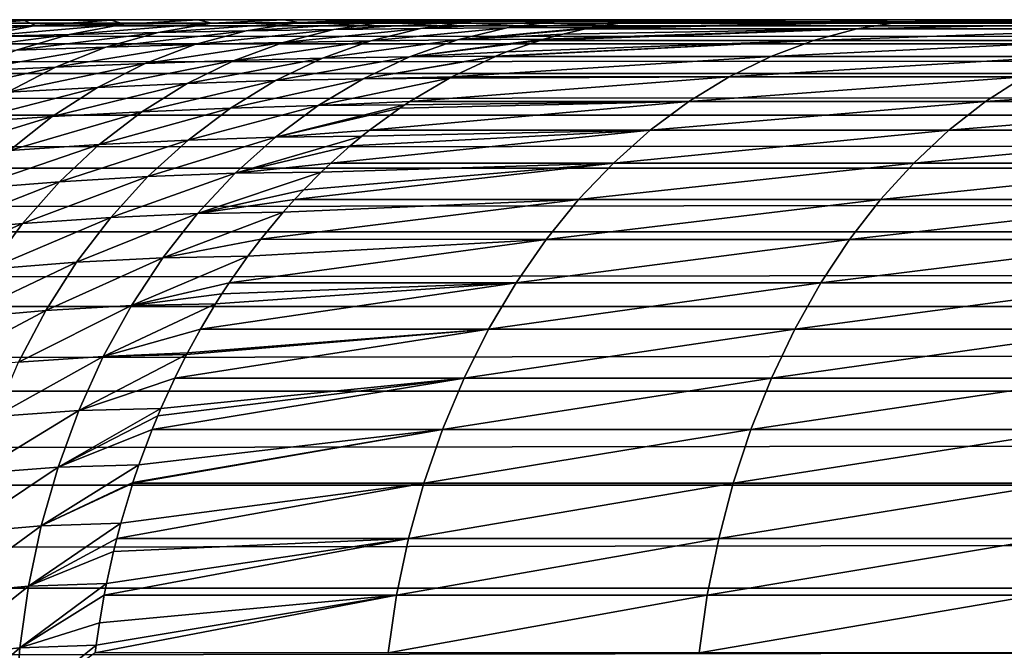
# Model space of a CAD drawing. Header units: metres. Extents: x -105 to 105, y -72 to 59.
# Tile 311 of 414: x -18.26 to -15.64, y 16.57 to 18.25. Entities that reach past the tile are written whole.
import ezdxf

# ---------------------------------------------------------------- set-up
doc = ezdxf.new("R2010")
doc.units = ezdxf.units.M
doc.layers.add('solid_509431_AD150_SW0001', color=7, linetype='CONTINUOUS')

msp = doc.modelspace()

# ---------------------------------------------------------------- linework, layer by layer
at = {"layer": 'solid_509431_AD150_SW0001'}
for points in [[(-75.364235, 18.25, 10.893912), (-90, 18.25, 12.05), (90, 18.25, 12.05)], [(-90, 18.233948, 12.438123), (90, 18.25, 12.05), (-90, 18.25, 12.05)], [(90, 18.233948, 12.438123), (90, 18.25, 12.05), (-90, 18.233948, 12.438123)], [(-74.635765, 18.25, 10.893912), (-75.364235, 18.25, 10.893912), (90, 18.25, 12.05)], [(-73.908966, 18.25, 10.845259), (-74.635765, 18.25, 10.893912), (90, 18.25, 12.05)], [(-73.186996, 18.25, 10.748163), (-73.908966, 18.25, 10.845259), (90, 18.25, 12.05)], [(-72.473167, 18.25, 10.603071), (-73.186996, 18.25, 10.748163), (90, 18.25, 12.05)], [(-71.770584, 18.25, 10.410614), (-72.473167, 18.25, 10.603071), (90, 18.25, 12.05)], [(-71.082458, 18.25, 10.17167), (-71.770584, 18.25, 10.410614), (90, 18.25, 12.05)], [(-70.411804, 18.25, 9.887288), (-71.082458, 18.25, 10.17167), (90, 18.25, 12.05)], [(-69.761658, 18.25, 9.558754), (-70.411804, 18.25, 9.887288), (90, 18.25, 12.05)], [(-69.134903, 18.25, 9.187528), (-69.761658, 18.25, 9.558754), (90, 18.25, 12.05)], [(-68.53434, 18.25, 8.775261), (-69.134903, 18.25, 9.187528), (90, 18.25, 12.05)], [(-67.962662, 18.25, 8.323815), (-68.53434, 18.25, 8.775261), (90, 18.25, 12.05)], [(-67.422394, 18.25, 7.835172), (-67.962662, 18.25, 8.323815), (90, 18.25, 12.05)], [(-66.916, 18.25, 7.311563), (-67.422394, 18.25, 7.835172), (90, 18.25, 12.05)], [(-66.445679, 18.25, 6.755264), (-66.916, 18.25, 7.311563), (90, 18.25, 12.05)], [(-66.013596, 18.25, 6.168835), (-66.445679, 18.25, 6.755264), (90, 18.25, 12.05)], [(-65.621613, 18.25, 5.554809), (-66.013596, 18.25, 6.168835), (90, 18.25, 12.05)], [(-65.271553, 18.25, 4.916022), (-65.621613, 18.25, 5.554809), (90, 18.25, 12.05)], [(-64.964912, 18.25, 4.255229), (-65.271553, 18.25, 4.916022), (90, 18.25, 12.05)], [(-64.70311, 18.25, 3.575481), (-64.964912, 18.25, 4.255229), (90, 18.25, 12.05)], [(-64.487282, 18.25, 2.879718), (-64.70311, 18.25, 3.575481), (90, 18.25, 12.05)], [(-64.31842, 18.25, 2.171134), (-64.487282, 18.25, 2.879718), (90, 18.25, 12.05)], [(-64.197258, 18.25, 1.45282), (-64.31842, 18.25, 2.171134), (90, 18.25, 12.05)], [(-64.124344, 18.25, 0.728042), (-64.197258, 18.25, 1.45282), (90, 18.25, 12.05)], [(73.908966, 18.25, 10.845259), (-64.124344, 18.25, 0.728042), (90, 18.25, 12.05)], [(73.908966, 18.25, 10.845259), (-64.099998, 18.25), (-64.124344, 18.25, 0.728042)], [(73.186996, 18.25, 10.748163), (-57.793198, 18.25, -12.050066), (-64.099998, 18.25)], [(73.908966, 18.25, 10.845259), (73.186996, 18.25, 10.748163), (-64.099998, 18.25)], [(72.473167, 18.25, 10.603071), (-25.726921, 18.25, -12.050113), (-57.793198, 18.25, -12.050066)], [(73.186996, 18.25, 10.748163), (72.473167, 18.25, 10.603071), (-57.793198, 18.25, -12.050066)], [(72.473167, 18.25, 10.603071), (-25.365049, 18.25, -12.060971), (-25.726921, 18.25, -12.050113)], [(72.473167, 18.25, 10.603071), (-24.991703, 18.25, -12.094445), (-25.365049, 18.25, -12.060971)], [(72.473167, 18.25, 10.603071), (-24.801468, 18.25, -12.12), (-24.991703, 18.25, -12.094445)], [(72.473167, 18.25, 10.603071), (-24.609257, 18.25, -12.151661), (-24.801468, 18.25, -12.12)], [(72.473167, 18.25, 10.603071), (-24.415108, 18.25, -12.18946), (-24.609257, 18.25, -12.151661)], [(72.473167, 18.25, 10.603071), (-24.219128, 18.25, -12.233633), (-24.415108, 18.25, -12.18946)], [(72.473167, 18.25, 10.603071), (-24.100067, 18.25, -12.263351), (-24.219128, 18.25, -12.233633)], [(72.473167, 18.25, 10.603071), (-24.02137, 18.25, -12.284227), (-24.100067, 18.25, -12.263351)], [(72.473167, 18.25, 10.603071), (-23.822035, 18.25, -12.341436), (-24.02137, 18.25, -12.284227)], [(72.473167, 18.25, 10.603071), (-23.621172, 18.25, -12.40536), (-23.822035, 18.25, -12.341436)], [(72.473167, 18.25, 10.603071), (-23.41888, 18.25, -12.476157), (-23.621172, 18.25, -12.40536)], [(72.473167, 18.25, 10.603071), (-23.215279, 18.25, -12.553991), (-23.41888, 18.25, -12.476157)], [(72.473167, 18.25, 10.603071), (-23.01042, 18.25, -12.638964), (-23.215279, 18.25, -12.553991)], [(72.473167, 18.25, 10.603071), (-22.804512, 18.25, -12.731285), (-23.01042, 18.25, -12.638964)], [(72.473167, 18.25, 10.603071), (-22.597603, 18.25, -12.831001), (-22.804512, 18.25, -12.731285)], [(72.473167, 18.25, 10.603071), (-22.389881, 18.25, -12.938389), (-22.597603, 18.25, -12.831001)], [(72.473167, 18.25, 10.603071), (-22.181355, 18.25, -13.053498), (-22.389881, 18.25, -12.938389)], [(72.473167, 18.25, 10.603071), (-21.972017, 18.25, -13.176738), (-22.181355, 18.25, -13.053498)], [(72.473167, 18.25, 10.603071), (-21.761856, 18.25, -13.308221), (-21.972017, 18.25, -13.176738)], [(72.473167, 18.25, 10.603071), (-21.550831, 18.25, -13.448377), (-21.761856, 18.25, -13.308221)], [(72.473167, 18.25, 10.603071), (-21.338903, 18.25, -13.597456), (-21.550831, 18.25, -13.448377)], [(72.473167, 18.25, 10.603071), (-21.126057, 18.25, -13.755789), (-21.338903, 18.25, -13.597456)], [(72.473167, 18.25, 10.603071), (-20.912096, 18.25, -13.923974), (-21.126057, 18.25, -13.755789)], [(72.473167, 18.25, 10.603071), (-20.697023, 18.25, -14.102214), (-20.912096, 18.25, -13.923974)], [(72.473167, 18.25, 10.603071), (-20.480186, 18.25, -14.291783), (-20.697023, 18.25, -14.102214)], [(72.473167, 18.25, 10.603071), (-20.26153, 18.25, -14.492849), (-20.480186, 18.25, -14.291783)], [(-20.26153, 18.25, -14.492849), (72.473167, 18.25, 10.603071), (71.770584, 18.25, 10.410614)], [(71.770584, 18.25, 10.410614), (-20.039642, 18.25, -14.707791), (-20.26153, 18.25, -14.492849)], [(71.770584, 18.25, 10.410614), (-19.814226, 18.25, -14.937092), (-20.039642, 18.25, -14.707791)], [(71.770584, 18.25, 10.410614), (-19.582644, 18.25, -15.184918), (-19.814226, 18.25, -14.937092)], [(71.770584, 18.25, 10.410614), (-19.424721, 18.25, -15.360637), (-19.582644, 18.25, -15.184918)], [(71.770584, 18.25, 10.410614), (-19.262119, 18.25, -15.547915), (-19.424721, 18.25, -15.360637)], [(71.770584, 18.25, 10.410614), (-19.094269, 18.25, -15.747334), (-19.262119, 18.25, -15.547915)], [(71.770584, 18.25, 10.410614), (-18.922535, 18.25, -15.957415), (-19.094269, 18.25, -15.747334)], [(71.770584, 18.25, 10.410614), (-18.747385, 18.25, -16.178308), (-18.922535, 18.25, -15.957415)], [(71.770584, 18.25, 10.410614), (-18.566805, 18.25, -16.412891), (-18.747385, 18.25, -16.178308)], [(71.770584, 18.25, 10.410614), (-18.38862, 18.25, -16.649181), (-18.566805, 18.25, -16.412891)], [(-18.486338, 18.246916, -16.725573), (-18.38862, 18.25, -16.649181), (-18.218725, 18.25, -16.878807)], [(-18.486338, 18.246916, -16.725573), (-18.218725, 18.25, -16.878807), (-18.251608, 18.248018, -16.999912)], [(71.770584, 18.25, 10.410614), (-18.218725, 18.25, -16.878807), (-18.38862, 18.25, -16.649181)], [(-18.251608, 18.248018, -16.999912), (-18.218725, 18.25, -16.878807), (-18.054319, 18.25, -17.105858)], [(-18.251608, 18.248018, -16.999912), (-18.054319, 18.25, -17.105858), (-18.019073, 18.248905, -17.27688)], [(71.770584, 18.25, 10.410614), (-18.054319, 18.25, -17.105858), (-18.218725, 18.25, -16.878807)], [(71.770584, 18.25, 10.410614), (-17.89673, 18.25, -17.325331), (-18.054319, 18.25, -17.105858)], [(-18.019073, 18.248905, -17.27688), (-18.054319, 18.25, -17.105858), (-17.89673, 18.25, -17.325331)], [(-18.019073, 18.248905, -17.27688), (-17.89673, 18.25, -17.325331), (-17.78849, 18.249535, -17.556026)], [(-18.019073, 18.248905, -17.27688), (-17.78849, 18.249535, -17.556026), (-17.986265, 18.237652, -17.60577)], [(-17.78849, 18.249535, -17.556026), (-17.752281, 18.24025, -17.884296), (-17.986265, 18.237652, -17.60577)], [(71.770584, 18.25, 10.410614), (-17.74736, 18.25, -17.534727), (-17.89673, 18.25, -17.325331)], [(-17.78849, 18.249535, -17.556026), (-17.89673, 18.25, -17.325331), (-17.74736, 18.25, -17.534727)], [(-17.78849, 18.249535, -17.556026), (-17.74736, 18.25, -17.534727), (-17.604713, 18.25, -17.73621)], [(-17.78849, 18.249535, -17.556026), (-17.604713, 18.25, -17.73621), (-17.559616, 18.249897, -17.836872)], [(-17.78849, 18.249535, -17.556026), (-17.559616, 18.249897, -17.836872), (-17.752281, 18.24025, -17.884296)], [(-17.559616, 18.249897, -17.836872), (-17.520021, 18.242392, -18.165201), (-17.752281, 18.24025, -17.884296)], [(71.770584, 18.25, 10.410614), (-17.604713, 18.25, -17.73621), (-17.74736, 18.25, -17.534727)], [(71.770584, 18.25, 10.410614), (-17.398317, 18.25, -18.026514), (-17.604713, 18.25, -17.73621)], [(-17.559616, 18.249897, -17.836872), (-17.604713, 18.25, -17.73621), (-17.398317, 18.25, -18.026514)], [(-17.559616, 18.249897, -17.836872), (-17.398317, 18.25, -18.026514), (-17.331184, 18.25, -18.120758)], [(-17.559616, 18.249897, -17.836872), (-17.331184, 18.25, -18.120758), (-17.520021, 18.242392, -18.165201)], [(-17.520021, 18.242392, -18.165201), (-17.331184, 18.25, -18.120758), (-17.201433, 18.25, -18.302088)], [(-17.289339, 18.244062, -18.448036), (-17.520021, 18.242392, -18.165201), (-17.201433, 18.25, -18.302088)], [(71.770584, 18.25, 10.410614), (-17.331184, 18.25, -18.120758), (-17.398317, 18.25, -18.026514)], [(71.770584, 18.25, 10.410614), (-17.201433, 18.25, -18.302088), (-17.331184, 18.25, -18.120758)], [(-17.289339, 18.244062, -18.448036), (-17.201433, 18.25, -18.302088), (-17.014133, 18.25, -18.560238)], [(-17.060118, 18.245253, -18.732384), (-17.289339, 18.244062, -18.448036), (-17.014133, 18.25, -18.560238)], [(71.770584, 18.25, 10.410614), (-17.014133, 18.25, -18.560238), (-17.201433, 18.25, -18.302088)], [(-17.060118, 18.245253, -18.732384), (-17.014133, 18.25, -18.560238), (-16.836412, 18.25, -18.800995)], [(-16.832283, 18.245974, -19.017927), (-17.060118, 18.245253, -18.732384), (-16.836412, 18.25, -18.800995)], [(71.770584, 18.25, 10.410614), (-16.836412, 18.25, -18.800995), (-17.014133, 18.25, -18.560238)], [(71.770584, 18.25, 10.410614), (-16.668112, 18.25, -19.023737), (-16.836412, 18.25, -18.800995)], [(-16.832283, 18.245974, -19.017927), (-16.836412, 18.25, -18.800995), (-16.668112, 18.25, -19.023737)], [(-16.832283, 18.245974, -19.017927), (-16.668112, 18.25, -19.023737), (-16.509266, 18.25, -19.228603)], [(-16.832283, 18.245974, -19.017927), (-16.509266, 18.25, -19.228603), (-16.60582, 18.246225, -19.304508)], [(71.770584, 18.25, 10.410614), (-16.509266, 18.25, -19.228603), (-16.668112, 18.25, -19.023737)], [(-16.632418, 18.243856, -19.325418), (-16.60582, 18.246225, -19.304508), (-16.138926, 18.25, -19.686356)], [(-15.913694, 18.243835, -20.19166), (-16.632418, 18.243856, -19.325418), (-16.138926, 18.25, -19.686356)], [(-16.60582, 18.246225, -19.304508), (-16.509266, 18.25, -19.228603), (-16.138926, 18.25, -19.686356)], [(71.770584, 18.25, 10.410614), (-16.138926, 18.25, -19.686356), (-16.509266, 18.25, -19.228603)], [(71.082458, 18.25, 10.17167), (-15.691018, 18.25, -20.206938), (-16.138926, 18.25, -19.686356)], [(-15.913694, 18.243835, -20.19166), (-16.138926, 18.25, -19.686356), (-15.691018, 18.25, -20.206938)], [(71.770584, 18.25, 10.410614), (71.082458, 18.25, 10.17167), (-16.138926, 18.25, -19.686356)], [(-15.913694, 18.243835, -20.19166), (-15.691018, 18.25, -20.206938), (-15.141661, 18.25, -20.80084)], [(-15.149746, 18.243835, -21.018223), (-15.913694, 18.243835, -20.19166), (-15.141661, 18.25, -20.80084)], [(71.082458, 18.25, 10.17167), (-15.141661, 18.25, -20.80084), (-15.691018, 18.25, -20.206938)], [(90, 18.233948, 12.438123), (-90, 18.233948, 12.438123), (-90, 18.185898, 12.823594)], [(90, 18.185898, 12.823594), (90, 18.233948, 12.438123), (-90, 18.185898, 12.823594)], [(-18.612034, 18.199051, -17.17919), (-18.460045, 18.231369, -17.057709), (-18.22213, 18.234661, -17.330093)], [(-18.371017, 18.20512, -17.445745), (-18.612034, 18.199051, -17.17919), (-18.22213, 18.234661, -17.330093)], [(-18.486338, 18.246916, -16.725573), (-18.251608, 18.248018, -16.999912), (-18.460045, 18.231369, -17.057709)], [(-18.251608, 18.248018, -16.999912), (-18.22213, 18.234661, -17.330093), (-18.460045, 18.231369, -17.057709)], [(-18.371017, 18.20512, -17.445745), (-18.22213, 18.234661, -17.330093), (-17.986265, 18.237652, -17.60577)], [(-18.132072, 18.210777, -17.716536), (-18.371017, 18.20512, -17.445745), (-17.986265, 18.237652, -17.60577)], [(-18.251608, 18.248018, -16.999912), (-18.019073, 18.248905, -17.27688), (-18.22213, 18.234661, -17.330093)], [(-18.019073, 18.248905, -17.27688), (-17.986265, 18.237652, -17.60577), (-18.22213, 18.234661, -17.330093)], [(-18.132072, 18.210777, -17.716536), (-17.986265, 18.237652, -17.60577), (-17.752281, 18.24025, -17.884296)], [(-17.895098, 18.215872, -17.991158), (-18.132072, 18.210777, -17.716536), (-17.752281, 18.24025, -17.884296)], [(-17.895098, 18.215872, -17.991158), (-17.752281, 18.24025, -17.884296), (-17.520021, 18.242392, -18.165201)], [(-17.660004, 18.220266, -18.26918), (-17.895098, 18.215872, -17.991158), (-17.520021, 18.242392, -18.165201)], [(-17.796658, 18.183777, -18.373539), (-17.660004, 18.220266, -18.26918), (-17.426702, 18.223866, -18.550186)], [(-17.56118, 18.189493, -18.652388), (-17.796658, 18.183777, -18.373539), (-17.426702, 18.223866, -18.550186)], [(-17.660004, 18.220266, -18.26918), (-17.520021, 18.242392, -18.165201), (-17.289339, 18.244062, -18.448036)], [(-17.426702, 18.223866, -18.550186), (-17.660004, 18.220266, -18.26918), (-17.289339, 18.244062, -18.448036)], [(-17.56118, 18.189493, -18.652388), (-17.426702, 18.223866, -18.550186), (-17.195126, 18.226568, -18.83378)], [(-17.327682, 18.193846, -18.934853), (-17.56118, 18.189493, -18.652388), (-17.195126, 18.226568, -18.83378)], [(-17.426702, 18.223866, -18.550186), (-17.289339, 18.244062, -18.448036), (-17.060118, 18.245253, -18.732384)], [(-17.195126, 18.226568, -18.83378), (-17.426702, 18.223866, -18.550186), (-17.060118, 18.245253, -18.732384)], [(-17.327682, 18.193846, -18.934853), (-17.195126, 18.226568, -18.83378), (-16.96524, 18.228285, -19.119665)], [(-17.096172, 18.196636, -19.22064), (-17.327682, 18.193846, -18.934853), (-16.96524, 18.228285, -19.119665)], [(-17.195126, 18.226568, -18.83378), (-17.060118, 18.245253, -18.732384), (-16.832283, 18.245974, -19.017927)], [(-16.96524, 18.228285, -19.119665), (-17.195126, 18.226568, -18.83378), (-16.832283, 18.245974, -19.017927)], [(-17.096172, 18.196636, -19.22064), (-16.737062, 18.228899, -19.407684), (-16.755123, 18.225399, -19.421883)], [(-17.096172, 18.196636, -19.22064), (-16.96524, 18.228285, -19.119665), (-16.737062, 18.228899, -19.407684)], [(-17.096172, 18.196636, -19.22064), (-16.755123, 18.225399, -19.421883), (-16.815813, 18.21162, -19.469595)], [(-16.96524, 18.228285, -19.119665), (-16.60582, 18.246225, -19.304508), (-16.632418, 18.243856, -19.325418)], [(-16.96524, 18.228285, -19.119665), (-16.832283, 18.245974, -19.017927), (-16.60582, 18.246225, -19.304508)], [(-16.96524, 18.228285, -19.119665), (-16.632418, 18.243856, -19.325418), (-16.663216, 18.240391, -19.34963)], [(-16.96524, 18.228285, -19.119665), (-16.663216, 18.240391, -19.34963), (-16.737062, 18.228899, -19.407684)], [(-16.876366, 18.194723, -19.517197), (-16.866703, 18.197634, -19.5096), (-16.031113, 18.225351, -20.294527)], [(-16.147078, 18.194666, -20.39612), (-16.876366, 18.194723, -19.517197), (-16.031113, 18.225351, -20.294527)], [(-16.866703, 18.197634, -19.5096), (-16.815813, 18.21162, -19.469595), (-16.031113, 18.225351, -20.294527)], [(-16.815813, 18.21162, -19.469595), (-16.755123, 18.225399, -19.421883), (-16.031113, 18.225351, -20.294527)], [(-16.755123, 18.225399, -19.421883), (-16.737062, 18.228899, -19.407684), (-15.913694, 18.243835, -20.19166)], [(-16.031113, 18.225351, -20.294527), (-16.755123, 18.225399, -19.421883), (-15.913694, 18.243835, -20.19166)], [(-16.737062, 18.228899, -19.407684), (-16.663216, 18.240391, -19.34963), (-15.913694, 18.243835, -20.19166)], [(-16.663216, 18.240391, -19.34963), (-16.632418, 18.243856, -19.325418), (-15.913694, 18.243835, -20.19166)], [(-16.147078, 18.194666, -20.39612), (-16.031113, 18.225351, -20.294527), (-15.261528, 18.225351, -21.12719)], [(-15.371925, 18.194666, -21.234808), (-16.147078, 18.194666, -20.39612), (-15.261528, 18.225351, -21.12719)], [(-16.031113, 18.225351, -20.294527), (-15.913694, 18.243835, -20.19166), (-15.149746, 18.243835, -21.018223)], [(-15.261528, 18.225351, -21.12719), (-16.031113, 18.225351, -20.294527), (-15.149746, 18.243835, -21.018223)], [(-18.515186, 18.160313, -17.562466), (-18.371017, 18.20512, -17.445745), (-18.132072, 18.210777, -17.716536)], [(-18.273634, 18.168993, -17.828186), (-18.515186, 18.160313, -17.562466), (-18.132072, 18.210777, -17.716536)], [(-18.273634, 18.168993, -17.828186), (-18.132072, 18.210777, -17.716536), (-17.895098, 18.215872, -17.991158)], [(-18.034132, 18.176882, -18.098675), (-18.273634, 18.168993, -17.828186), (-17.895098, 18.215872, -17.991158)], [(-18.034132, 18.176882, -18.098675), (-17.895098, 18.215872, -17.991158), (-17.660004, 18.220266, -18.26918)], [(-17.796658, 18.183777, -18.373539), (-18.034132, 18.176882, -18.098675), (-17.660004, 18.220266, -18.26918)], [(-17.224159, 18.151251, -19.320143), (-16.866703, 18.197634, -19.5096), (-16.876366, 18.194723, -19.517197)], [(-17.224159, 18.151251, -19.320143), (-17.096172, 18.196636, -19.22064), (-16.866703, 18.197634, -19.5096)], [(-17.096172, 18.196636, -19.22064), (-16.815813, 18.21162, -19.469595), (-16.866703, 18.197634, -19.5096)], [(90, 18.185898, 12.823594), (-90, 18.185898, 12.823594), (-90, 18.106182, 13.203782)], [(90, 18.106182, 13.203782), (90, 18.185898, 12.823594), (-90, 18.106182, 13.203782)], [(-18.409948, 18.112589, -17.939934), (-18.273634, 18.168993, -17.828186), (-18.034132, 18.176882, -18.098675)], [(-18.168404, 18.123556, -18.206091), (-18.409948, 18.112589, -17.939934), (-18.034132, 18.176882, -18.098675)], [(-18.168404, 18.123556, -18.206091), (-18.034132, 18.176882, -18.098675), (-17.796658, 18.183777, -18.373539)], [(-17.92902, 18.133179, -18.477543), (-18.168404, 18.123556, -18.206091), (-17.796658, 18.183777, -18.373539)], [(-17.92902, 18.133179, -18.477543), (-17.796658, 18.183777, -18.373539), (-17.56118, 18.189493, -18.652388)], [(-17.691828, 18.14119, -18.753922), (-17.92902, 18.133179, -18.477543), (-17.56118, 18.189493, -18.652388)], [(-17.691828, 18.14119, -18.753922), (-17.56118, 18.189493, -18.652388), (-17.327682, 18.193846, -18.934853)], [(-17.456858, 18.147312, -19.034883), (-17.691828, 18.14119, -18.753922), (-17.327682, 18.193846, -18.934853)], [(-17.456858, 18.147312, -19.034883), (-17.327682, 18.193846, -18.934853), (-17.096172, 18.196636, -19.22064)], [(-17.224159, 18.151251, -19.320143), (-17.456858, 18.147312, -19.034883), (-17.096172, 18.196636, -19.22064)], [(-17.224159, 18.151251, -19.320143), (-16.876366, 18.194723, -19.517197), (-16.965521, 18.163942, -19.587284)], [(-16.995333, 18.152031, -19.610722), (-16.993822, 18.152655, -19.609533), (-16.147078, 18.194666, -20.39612)], [(-16.26087, 18.151968, -20.495813), (-16.995333, 18.152031, -19.610722), (-16.147078, 18.194666, -20.39612)], [(-16.993822, 18.152655, -19.609533), (-16.965521, 18.163942, -19.587284), (-16.147078, 18.194666, -20.39612)], [(-16.965521, 18.163942, -19.587284), (-16.876366, 18.194723, -19.517197), (-16.147078, 18.194666, -20.39612)], [(-16.26087, 18.151968, -20.495813), (-16.147078, 18.194666, -20.39612), (-15.371925, 18.194666, -21.234808)], [(-15.480256, 18.151968, -21.34041), (-16.26087, 18.151968, -20.495813), (-15.371925, 18.194666, -21.234808)], [(-17.817722, 18.079296, -18.854074), (-17.691828, 18.14119, -18.753922), (-17.456858, 18.147312, -19.034883)], [(-17.581739, 18.087299, -19.133171), (-17.817722, 18.079296, -18.854074), (-17.456858, 18.147312, -19.034883)], [(-17.581739, 18.087299, -19.133171), (-17.456858, 18.147312, -19.034883), (-17.224159, 18.151251, -19.320143)], [(-17.348299, 18.092445, -19.417469), (-17.581739, 18.087299, -19.133171), (-17.224159, 18.151251, -19.320143)], [(-17.348299, 18.092445, -19.417469), (-16.993822, 18.152655, -19.609533), (-16.995333, 18.152031, -19.610722)], [(-17.348299, 18.092445, -19.417469), (-17.224159, 18.151251, -19.320143), (-16.993822, 18.152655, -19.609533)], [(-17.348299, 18.092445, -19.417469), (-16.995333, 18.152031, -19.610722), (-17.111292, 18.097586, -19.701881)], [(-17.224159, 18.151251, -19.320143), (-16.965521, 18.163942, -19.587284), (-16.993822, 18.152655, -19.609533)], [(-17.111292, 18.097586, -19.701881), (-16.995333, 18.152031, -19.610722), (-16.26087, 18.151968, -20.495813)], [(-16.371788, 18.097519, -20.592987), (-17.111292, 18.097586, -19.701881), (-16.26087, 18.151968, -20.495813)], [(-16.371788, 18.097519, -20.592987), (-16.26087, 18.151968, -20.495813), (-15.480256, 18.151968, -21.34041)], [(-15.585851, 18.097519, -21.443346), (-16.371788, 18.097519, -20.592987), (-15.480256, 18.151968, -21.34041)], [(-18.540058, 18.041964, -18.050997), (-18.409948, 18.112589, -17.939934), (-18.168404, 18.123556, -18.206091)], [(-18.296967, 18.056269, -18.312651), (-18.540058, 18.041964, -18.050997), (-18.168404, 18.123556, -18.206091)], [(-18.296967, 18.056269, -18.312651), (-18.168404, 18.123556, -18.206091), (-17.92902, 18.133179, -18.477543)], [(-18.05616, 18.06883, -18.580456), (-18.296967, 18.056269, -18.312651), (-17.92902, 18.133179, -18.477543)], [(-18.05616, 18.06883, -18.580456), (-17.92902, 18.133179, -18.477543), (-17.691828, 18.14119, -18.753922)], [(-17.817722, 18.079296, -18.854074), (-18.05616, 18.06883, -18.580456), (-17.691828, 18.14119, -18.753922)], [(90, 18.106182, 13.203782), (-90, 18.106182, 13.203782), (-90, 17.99534, 13.576088)], [(90, 17.99534, 13.576088), (90, 18.106182, 13.203782), (-90, 17.99534, 13.576088)], [(-17.701448, 18.014227, -19.229025), (-17.581739, 18.087299, -19.133171), (-17.348299, 18.092445, -19.417469)], [(-17.467716, 18.020638, -19.511938), (-17.701448, 18.014227, -19.229025), (-17.348299, 18.092445, -19.417469)], [(-17.467716, 18.020638, -19.511938), (-17.117525, 18.094278, -19.706781), (-17.22353, 18.031721, -19.790117)], [(-17.467716, 18.020638, -19.511938), (-17.348299, 18.092445, -19.417469), (-17.117525, 18.094278, -19.706781)], [(-17.348299, 18.092445, -19.417469), (-17.111292, 18.097586, -19.701881), (-17.117525, 18.094278, -19.706781)], [(-17.22353, 18.031721, -19.790117), (-17.117525, 18.094278, -19.706781), (-16.371788, 18.097519, -20.592987)], [(-16.479149, 18.031658, -20.687042), (-17.22353, 18.031721, -19.790117), (-16.371788, 18.097519, -20.592987)], [(-17.117525, 18.094278, -19.706781), (-17.111292, 18.097586, -19.701881), (-16.371788, 18.097519, -20.592987)], [(-16.479149, 18.031658, -20.687042), (-16.371788, 18.097519, -20.592987), (-15.585851, 18.097519, -21.443346)], [(-15.688058, 18.031656, -21.542978), (-16.479149, 18.031658, -20.687042), (-15.585851, 18.097519, -21.443346)], [(-15.688058, 18.031656, -21.542978), (-15.585851, 18.097519, -21.443346), (-14.755793, 18.097519, -22.250721)], [(-14.852555, 18.031656, -22.355648), (-15.688058, 18.031656, -21.542978), (-14.755793, 18.097519, -22.250721)], [(-18.418917, 17.975494, -18.417601), (-18.296967, 18.056269, -18.312651), (-18.05616, 18.06883, -18.580456)], [(-18.177181, 17.991182, -18.681555), (-18.418917, 17.975494, -18.417601), (-18.05616, 18.06883, -18.580456)], [(-18.177181, 17.991182, -18.681555), (-18.05616, 18.06883, -18.580456), (-17.817722, 18.079296, -18.854074)], [(-17.937981, 18.004246, -18.952137), (-18.177181, 17.991182, -18.681555), (-17.817722, 18.079296, -18.854074)], [(-17.937981, 18.004246, -18.952137), (-17.817722, 18.079296, -18.854074), (-17.581739, 18.087299, -19.133171)], [(-17.701448, 18.014227, -19.229025), (-17.937981, 18.004246, -18.952137), (-17.581739, 18.087299, -19.133171)], [(-18.051756, 17.916567, -19.047421), (-17.937981, 18.004246, -18.952137), (-17.701448, 18.014227, -19.229025)], [(-17.815142, 17.92861, -19.321768), (-18.051756, 17.916567, -19.047421), (-17.701448, 18.014227, -19.229025)], [(-17.815142, 17.92861, -19.321768), (-17.701448, 18.014227, -19.229025), (-17.467716, 18.020638, -19.511938)], [(-17.581572, 17.936331, -19.602879), (-17.815142, 17.92861, -19.321768), (-17.467716, 18.020638, -19.511938)], [(-17.581572, 17.936331, -19.602879), (-17.236946, 18.022915, -19.800663), (-17.250359, 18.013903, -19.811207)], [(-17.581572, 17.936331, -19.602879), (-17.467716, 18.020638, -19.511938), (-17.236946, 18.022915, -19.800663)], [(-17.581572, 17.936331, -19.602879), (-17.250359, 18.013903, -19.811207), (-17.331356, 17.954844, -19.874882)], [(-17.467716, 18.020638, -19.511938), (-17.22353, 18.031721, -19.790117), (-17.236946, 18.022915, -19.800663)], [(-17.331356, 17.954844, -19.874882), (-17.250359, 18.013903, -19.811207), (-16.479149, 18.031658, -20.687042)], [(-16.582287, 17.954788, -20.777399), (-17.331356, 17.954844, -19.874882), (-16.479149, 18.031658, -20.687042)], [(-17.250359, 18.013903, -19.811207), (-17.236946, 18.022915, -19.800663), (-16.479149, 18.031658, -20.687042)], [(-17.236946, 18.022915, -19.800663), (-17.22353, 18.031721, -19.790117), (-16.479149, 18.031658, -20.687042)], [(-16.582287, 17.954788, -20.777399), (-16.479149, 18.031658, -20.687042), (-15.688058, 18.031656, -21.542978)], [(-15.786244, 17.954788, -21.638691), (-16.582287, 17.954788, -20.777399), (-15.688058, 18.031656, -21.542978)], [(-15.786244, 17.954788, -21.638691), (-15.688058, 18.031656, -21.542978), (-14.852555, 18.031656, -22.355648)], [(-14.945513, 17.954788, -22.456448), (-15.786244, 17.954788, -21.638691), (-14.852555, 18.031656, -22.355648)], [(90, 17.99534, 13.576088), (-90, 17.99534, 13.576088), (-90, 17.854136, 13.937968)], [(90, 17.854136, 13.937968), (90, 17.99534, 13.576088), (-90, 17.854136, 13.937968)], [(-18.533394, 17.881802, -18.520203), (-18.418917, 17.975494, -18.417601), (-18.177181, 17.991182, -18.681555)], [(-18.291233, 17.900784, -18.780128), (-18.533394, 17.881802, -18.520203), (-18.177181, 17.991182, -18.681555)], [(-18.291233, 17.900784, -18.780128), (-18.177181, 17.991182, -18.681555), (-17.937981, 18.004246, -18.952137)], [(-18.051756, 17.916567, -19.047421), (-18.291233, 17.900784, -18.780128), (-17.937981, 18.004246, -18.952137)], [(-17.92202, 17.831053, -19.410748), (-17.815142, 17.92861, -19.321768), (-17.581572, 17.936331, -19.602879)], [(-17.689064, 17.840118, -19.689655), (-17.92202, 17.831053, -19.410748), (-17.581572, 17.936331, -19.602879)], [(-17.689064, 17.840118, -19.689655), (-17.351242, 17.939068, -19.890516), (-17.382738, 17.912987, -19.915276)], [(-17.689064, 17.840118, -19.689655), (-17.581572, 17.936331, -19.602879), (-17.351242, 17.939068, -19.890516)], [(-17.581572, 17.936331, -19.602879), (-17.331356, 17.954844, -19.874882), (-17.351242, 17.939068, -19.890516)], [(-17.434099, 17.86743, -19.955654), (-17.382738, 17.912987, -19.915276), (-16.582287, 17.954788, -20.777399)], [(-16.680565, 17.86739, -20.863499), (-17.434099, 17.86743, -19.955654), (-16.582287, 17.954788, -20.777399)], [(-17.382738, 17.912987, -19.915276), (-17.351242, 17.939068, -19.890516), (-16.582287, 17.954788, -20.777399)], [(-17.351242, 17.939068, -19.890516), (-17.331356, 17.954844, -19.874882), (-16.582287, 17.954788, -20.777399)], [(-16.680565, 17.86739, -20.863499), (-16.582287, 17.954788, -20.777399), (-15.786244, 17.954788, -21.638691)], [(-15.879805, 17.867388, -21.729897), (-16.680565, 17.86739, -20.863499), (-15.786244, 17.954788, -21.638691)], [(-15.879805, 17.867388, -21.729897), (-15.786244, 17.954788, -21.638691), (-14.945513, 17.954788, -22.456448)], [(-15.034091, 17.867388, -22.5525), (-15.879805, 17.867388, -21.729897), (-14.945513, 17.954788, -22.456448)], [(-18.397511, 17.798267, -18.875483), (-18.291233, 17.900784, -18.780128), (-18.051756, 17.916567, -19.047421)], [(-18.158243, 17.816879, -19.139256), (-18.397511, 17.798267, -18.875483), (-18.051756, 17.916567, -19.047421)], [(-18.158243, 17.816879, -19.139256), (-18.051756, 17.916567, -19.047421), (-17.815142, 17.92861, -19.321768)], [(-17.92202, 17.831053, -19.410748), (-18.158243, 17.816879, -19.139256), (-17.815142, 17.92861, -19.321768)], [(-17.689064, 17.840118, -19.689655), (-17.382738, 17.912987, -19.915276), (-17.434099, 17.86743, -19.955654)], [(-17.689064, 17.840118, -19.689655), (-17.434099, 17.86743, -19.955654), (-17.45961, 17.843325, -19.975708)], [(-17.53113, 17.77002, -20.031933), (-17.506702, 17.796049, -20.01273), (-16.680565, 17.86739, -20.863499)], [(-16.773376, 17.769999, -20.944809), (-17.53113, 17.77002, -20.031933), (-16.680565, 17.86739, -20.863499)], [(-17.506702, 17.796049, -20.01273), (-17.45961, 17.843325, -19.975708), (-16.680565, 17.86739, -20.863499)], [(-17.45961, 17.843325, -19.975708), (-17.434099, 17.86743, -19.955654), (-16.680565, 17.86739, -20.863499)], [(-16.773376, 17.769999, -20.944809), (-16.680565, 17.86739, -20.863499), (-15.879805, 17.867388, -21.729897)], [(-15.968162, 17.769997, -21.816027), (-16.773376, 17.769999, -20.944809), (-15.879805, 17.867388, -21.729897)], [(-15.968162, 17.769997, -21.816027), (-15.879805, 17.867388, -21.729897), (-15.034091, 17.867388, -22.5525)], [(-15.117742, 17.769995, -22.643208), (-15.968162, 17.769997, -21.816027), (-15.034091, 17.867388, -22.5525)], [(90, 17.854136, 13.937968), (-90, 17.854136, 13.937968), (-90, 17.683527, 14.286953)], [(90, 17.683527, 14.286953), (90, 17.854136, 13.937968), (-90, 17.683527, 14.286953)], [(-18.256695, 17.705883, -19.226994), (-18.158243, 17.816879, -19.139256), (-17.92202, 17.831053, -19.410748)], [(-18.02133, 17.722242, -19.495337), (-18.256695, 17.705883, -19.226994), (-17.92202, 17.831053, -19.410748)], [(-18.02133, 17.722242, -19.495337), (-17.92202, 17.831053, -19.410748), (-17.689064, 17.840118, -19.689655)], [(-17.789434, 17.732679, -19.771656), (-18.02133, 17.722242, -19.495337), (-17.689064, 17.840118, -19.689655)], [(-17.789434, 17.732679, -19.771656), (-17.45961, 17.843325, -19.975708), (-17.506702, 17.796049, -20.01273)], [(-17.789434, 17.732679, -19.771656), (-17.689064, 17.840118, -19.689655), (-17.45961, 17.843325, -19.975708)], [(-18.495266, 17.684361, -18.966946), (-18.397511, 17.798267, -18.875483), (-18.158243, 17.816879, -19.139256)], [(-18.256695, 17.705883, -19.226994), (-18.495266, 17.684361, -18.966946), (-18.158243, 17.816879, -19.139256)], [(-17.789434, 17.732679, -19.771656), (-17.506702, 17.796049, -20.01273), (-17.53113, 17.77002, -20.031933)], [(-17.789434, 17.732679, -19.771656), (-17.53113, 17.77002, -20.031933), (-17.561283, 17.736362, -20.055637)], [(-17.621058, 17.664213, -20.102629), (-17.561283, 17.736362, -20.055637), (-16.773376, 17.769999, -20.944809)], [(-16.860147, 17.663216, -21.020826), (-17.621058, 17.664213, -20.102629), (-16.773376, 17.769999, -20.944809)], [(-17.561283, 17.736362, -20.055637), (-17.53113, 17.77002, -20.031933), (-16.773376, 17.769999, -20.944809)], [(-16.860147, 17.663216, -21.020826), (-16.773376, 17.769999, -20.944809), (-15.968162, 17.769997, -21.816027)], [(-16.050768, 17.663214, -21.896553), (-16.860147, 17.663216, -21.020826), (-15.968162, 17.769997, -21.816027)], [(-16.050768, 17.663214, -21.896553), (-15.968162, 17.769997, -21.816027), (-15.117742, 17.769995, -22.643208)], [(-15.195949, 17.663214, -22.728012), (-16.050768, 17.663214, -21.896553), (-15.117742, 17.769995, -22.643208)], [(-18.112371, 17.602942, -19.57494), (-18.02133, 17.722242, -19.495337), (-17.789434, 17.732679, -19.771656)], [(-17.881975, 17.614771, -19.848301), (-18.112371, 17.602942, -19.57494), (-17.789434, 17.732679, -19.771656)], [(-17.881975, 17.614771, -19.848301), (-17.561283, 17.736362, -20.055637), (-17.621058, 17.664213, -20.102629)], [(-17.881975, 17.614771, -19.848301), (-17.789434, 17.732679, -19.771656), (-17.561283, 17.736362, -20.055637)], [(-18.583811, 17.559862, -19.053873), (-18.495266, 17.684361, -18.966946), (-18.256695, 17.705883, -19.226994)], [(-18.346418, 17.58436, -19.310017), (-18.583811, 17.559862, -19.053873), (-18.256695, 17.705883, -19.226994)], [(-18.346418, 17.58436, -19.310017), (-18.256695, 17.705883, -19.226994), (-18.02133, 17.722242, -19.495337)], [(-18.112371, 17.602942, -19.57494), (-18.346418, 17.58436, -19.310017), (-18.02133, 17.722242, -19.495337)], [(90, 17.683527, 14.286953), (-90, 17.683527, 14.286953), (-90, 17.484682, 14.620656)], [(90, 17.484682, 14.620656), (90, 17.683527, 14.286953), (-90, 17.484682, 14.620656)], [(-17.881975, 17.614771, -19.848301), (-17.621058, 17.664213, -20.102629), (-17.65555, 17.618933, -20.129745)], [(-17.705679, 17.547674, -20.169153), (-17.65555, 17.618933, -20.129745), (-16.860147, 17.663216, -21.020826)], [(-16.940344, 17.547705, -21.091084), (-17.705679, 17.547674, -20.169153), (-16.860147, 17.663216, -21.020826)], [(-17.65555, 17.618933, -20.129745), (-17.621058, 17.664213, -20.102629), (-16.860147, 17.663216, -21.020826)], [(-16.940344, 17.547705, -21.091084), (-16.860147, 17.663216, -21.020826), (-16.050768, 17.663214, -21.896553)], [(-16.127113, 17.547701, -21.970976), (-16.940344, 17.547705, -21.091084), (-16.050768, 17.663214, -21.896553)], [(-16.127113, 17.547701, -21.970976), (-16.050768, 17.663214, -21.896553), (-15.195949, 17.663214, -22.728012)], [(-15.268229, 17.547701, -22.806391), (-16.127113, 17.547701, -21.970976), (-15.195949, 17.663214, -22.728012)], [(-18.426783, 17.453167, -19.387743), (-18.346418, 17.58436, -19.310017), (-18.112371, 17.602942, -19.57494)], [(-18.194504, 17.473995, -19.648996), (-18.426783, 17.453167, -19.387743), (-18.112371, 17.602942, -19.57494)], [(-18.194504, 17.473995, -19.648996), (-18.112371, 17.602942, -19.57494), (-17.881975, 17.614771, -19.848301)], [(-17.966038, 17.487221, -19.919054), (-18.194504, 17.473995, -19.648996), (-17.881975, 17.614771, -19.848301)], [(-17.966038, 17.487221, -19.919054), (-17.65555, 17.618933, -20.129745), (-17.705679, 17.547674, -20.169153)], [(-17.966038, 17.487221, -19.919054), (-17.881975, 17.614771, -19.848301), (-17.65555, 17.618933, -20.129745)], [(-17.966038, 17.487221, -19.919054), (-17.705679, 17.547674, -20.169153), (-17.724699, 17.518755, -20.184105)], [(-17.782122, 17.424114, -20.229248), (-17.741745, 17.491863, -20.197506), (-16.940344, 17.547705, -21.091084)], [(-17.013468, 17.424175, -21.155148), (-17.782122, 17.424114, -20.229248), (-16.940344, 17.547705, -21.091084)], [(-17.741745, 17.491863, -20.197506), (-17.724699, 17.518755, -20.184105), (-16.940344, 17.547705, -21.091084)], [(-17.724699, 17.518755, -20.184105), (-17.705679, 17.547674, -20.169153), (-16.940344, 17.547705, -21.091084)], [(-17.013468, 17.424175, -21.155148), (-16.940344, 17.547705, -21.091084), (-16.127113, 17.547701, -21.970976)], [(-16.196728, 17.424173, -22.038837), (-17.013468, 17.424175, -21.155148), (-16.127113, 17.547701, -21.970976)], [(-16.196728, 17.424173, -22.038837), (-16.127113, 17.547701, -21.970976), (-15.268229, 17.547701, -22.806391)], [(-15.334136, 17.424171, -22.877857), (-16.196728, 17.424173, -22.038837), (-15.268229, 17.547701, -22.806391)], [(-17.966038, 17.487221, -19.919054), (-17.724699, 17.518755, -20.184105), (-17.741745, 17.491863, -20.197506)], [(-18.041029, 17.350929, -19.983414), (-17.741745, 17.491863, -20.197506), (-17.782122, 17.424114, -20.229248)], [(-18.041029, 17.350929, -19.983414), (-17.966038, 17.487221, -19.919054), (-17.741745, 17.491863, -20.197506)], [(90, 17.484682, 14.620656), (-90, 17.484682, 14.620656), (-90, 17.258961, 14.9368)], [(90, 17.258961, 14.9368), (90, 17.484682, 14.620656), (-90, 17.258961, 14.9368)], [(-18.497219, 17.313227, -19.459621), (-18.426783, 17.453167, -19.387743), (-18.194504, 17.473995, -19.648996)], [(-18.267149, 17.336308, -19.716986), (-18.497219, 17.313227, -19.459621), (-18.194504, 17.473995, -19.648996)], [(-18.267149, 17.336308, -19.716986), (-18.194504, 17.473995, -19.648996), (-17.966038, 17.487221, -19.919054)], [(-18.041029, 17.350929, -19.983414), (-18.267149, 17.336308, -19.716986), (-17.966038, 17.487221, -19.919054)], [(-18.041029, 17.350929, -19.983414), (-17.782122, 17.424114, -20.229248), (-17.816631, 17.361071, -20.256376)], [(-17.850698, 17.293299, -20.283159), (-17.81926, 17.356049, -20.258444), (-17.013468, 17.424175, -21.155148)], [(-17.079069, 17.293394, -21.212618), (-17.850698, 17.293299, -20.283159), (-17.013468, 17.424175, -21.155148)], [(-17.81926, 17.356049, -20.258444), (-17.816631, 17.361071, -20.256376), (-17.013468, 17.424175, -21.155148)], [(-17.816631, 17.361071, -20.256376), (-17.782122, 17.424114, -20.229248), (-17.013468, 17.424175, -21.155148)], [(-17.079069, 17.293394, -21.212618), (-17.013468, 17.424175, -21.155148), (-16.196728, 17.424173, -22.038837)], [(-16.25918, 17.29339, -22.099716), (-17.079069, 17.293394, -21.212618), (-16.196728, 17.424173, -22.038837)], [(-16.25918, 17.29339, -22.099716), (-16.196728, 17.424173, -22.038837), (-15.334136, 17.424171, -22.877857)], [(-15.393262, 17.29339, -22.941973), (-16.25918, 17.29339, -22.099716), (-15.334136, 17.424171, -22.877857)], [(-18.041029, 17.350929, -19.983414), (-17.816631, 17.361071, -20.256376), (-17.81926, 17.356049, -20.258444)], [(-18.329796, 17.190849, -19.778427), (-18.267149, 17.336308, -19.716986), (-18.041029, 17.350929, -19.983414)], [(-18.106421, 17.206856, -20.040928), (-18.329796, 17.190849, -19.778427), (-18.041029, 17.350929, -19.983414)], [(-18.106421, 17.206856, -20.040928), (-17.81926, 17.356049, -20.258444), (-17.850698, 17.293299, -20.283159)], [(-18.106421, 17.206856, -20.040928), (-18.041029, 17.350929, -19.983414), (-17.81926, 17.356049, -20.258444)], [(-18.106421, 17.206856, -20.040928), (-17.850698, 17.293299, -20.283159), (-17.88755, 17.212446, -20.31213)], [(-17.910984, 17.156034, -20.330551), (-17.895967, 17.19268, -20.318747), (-17.079069, 17.293394, -21.212618)], [(-17.136742, 17.156166, -21.263144), (-17.910984, 17.156034, -20.330551), (-17.079069, 17.293394, -21.212618)], [(-17.895967, 17.19268, -20.318747), (-17.88755, 17.212446, -20.31213), (-17.079069, 17.293394, -21.212618)], [(-17.88755, 17.212446, -20.31213), (-17.850698, 17.293299, -20.283159), (-17.079069, 17.293394, -21.212618)], [(-17.136742, 17.156166, -21.263144), (-17.079069, 17.293394, -21.212618), (-16.25918, 17.29339, -22.099716)], [(-16.314085, 17.156162, -22.153238), (-17.136742, 17.156166, -21.263144), (-16.25918, 17.29339, -22.099716)], [(-16.314085, 17.156162, -22.153238), (-16.25918, 17.29339, -22.099716), (-15.393262, 17.29339, -22.941973)], [(-15.445242, 17.15616, -22.998339), (-16.314085, 17.156162, -22.153238), (-15.393262, 17.29339, -22.941973)], [(90, 17.258961, 14.9368), (-90, 17.258961, 14.9368), (-90, 17.007902, 15.233223)], [(90, 17.007902, 15.233223), (90, 17.258961, 14.9368), (-90, 17.007902, 15.233223)], [(-18.382002, 17.038647, -19.832891), (-18.329796, 17.190849, -19.778427), (-18.106421, 17.206856, -20.040928)], [(-18.161751, 17.056013, -20.091192), (-18.382002, 17.038647, -19.832891), (-18.106421, 17.206856, -20.040928)], [(-18.161751, 17.056013, -20.091192), (-17.88755, 17.212446, -20.31213), (-17.895967, 17.19268, -20.318747)], [(-18.161751, 17.056013, -20.091192), (-18.106421, 17.206856, -20.040928), (-17.88755, 17.212446, -20.31213)], [(-18.161751, 17.056013, -20.091192), (-17.895967, 17.19268, -20.318747), (-17.910984, 17.156034, -20.330551)], [(-18.161751, 17.056013, -20.091192), (-17.910984, 17.156034, -20.330551), (-17.946135, 17.062065, -20.358185)], [(-17.962605, 17.013172, -20.371132), (-17.961943, 17.015211, -20.370611), (-17.136742, 17.156166, -21.263144)], [(-17.186129, 17.01334, -21.306412), (-17.962605, 17.013172, -20.371132), (-17.136742, 17.156166, -21.263144)], [(-17.961943, 17.015211, -20.370611), (-17.946135, 17.062065, -20.358185), (-17.136742, 17.156166, -21.263144)], [(-17.946135, 17.062065, -20.358185), (-17.910984, 17.156034, -20.330551), (-17.136742, 17.156166, -21.263144)], [(-17.186129, 17.01334, -21.306412), (-17.136742, 17.156166, -21.263144), (-16.314085, 17.156162, -22.153238)], [(-16.361101, 17.013336, -22.199072), (-17.186129, 17.01334, -21.306412), (-16.314085, 17.156162, -22.153238)], [(-16.361101, 17.013336, -22.199072), (-16.314085, 17.156162, -22.153238), (-15.445242, 17.15616, -22.998339)], [(-15.489755, 17.013334, -23.046606), (-16.361101, 17.013336, -22.199072), (-15.445242, 17.15616, -22.998339)], [(-18.423399, 16.880768, -19.879992), (-18.382002, 17.038647, -19.832891), (-18.161751, 17.056013, -20.091192)], [(-18.206633, 16.899467, -20.133852), (-18.423399, 16.880768, -19.879992), (-18.161751, 17.056013, -20.091192)], [(-18.206633, 16.899467, -20.133852), (-17.946135, 17.062065, -20.358185), (-17.961943, 17.015211, -20.370611)], [(-18.206633, 16.899467, -20.133852), (-18.161751, 17.056013, -20.091192), (-17.946135, 17.062065, -20.358185)], [(90, 17.007902, 15.233223), (-90, 17.007902, 15.233223), (-90, 16.733223, 15.507902)], [(90, 16.733223, 15.507902), (90, 17.007902, 15.233223), (-90, 16.733223, 15.507902)], [(-18.206633, 16.899467, -20.133852), (-17.961943, 17.015211, -20.370611), (-17.962605, 17.013172, -20.371132)], [(-18.206633, 16.899467, -20.133852), (-17.962605, 17.013172, -20.371132), (-17.994602, 16.905968, -20.396286)], [(-18.005243, 16.865595, -20.404654), (-17.994602, 16.905968, -20.396286), (-17.186129, 17.01334, -21.306412)], [(-17.226927, 16.865799, -21.342154), (-18.005243, 16.865595, -20.404654), (-17.186129, 17.01334, -21.306412)], [(-17.994602, 16.905968, -20.396286), (-17.962605, 17.013172, -20.371132), (-17.186129, 17.01334, -21.306412)], [(-17.226927, 16.865799, -21.342154), (-17.186129, 17.01334, -21.306412), (-16.361101, 17.013336, -22.199072)], [(-16.39994, 16.865793, -22.236933), (-17.226927, 16.865799, -21.342154), (-16.361101, 17.013336, -22.199072)], [(-16.39994, 16.865793, -22.236933), (-16.361101, 17.013336, -22.199072), (-15.489755, 17.013334, -23.046606)], [(-15.526526, 16.865793, -23.086479), (-16.39994, 16.865793, -22.236933), (-15.489755, 17.013334, -23.046606)], [(-18.453699, 16.718328, -19.919397), (-18.423399, 16.880768, -19.879992), (-18.206633, 16.899467, -20.133852)], [(-18.240747, 16.738316, -20.168608), (-18.453699, 16.718328, -19.919397), (-18.206633, 16.899467, -20.133852)], [(-18.240747, 16.738316, -20.168608), (-17.994602, 16.905968, -20.396286), (-18.005243, 16.865595, -20.404654)], [(-18.240747, 16.738316, -20.168608), (-18.206633, 16.899467, -20.133852), (-17.994602, 16.905968, -20.396286)], [(-18.240747, 16.738316, -20.168608), (-18.005243, 16.865595, -20.404654), (-18.013922, 16.830364, -20.411476)], [(-18.038637, 16.714209, -20.430906), (-18.03261, 16.745243, -20.426167), (-17.226927, 16.865799, -21.342154)], [(-17.258883, 16.714455, -21.37015), (-18.038637, 16.714209, -20.430906), (-17.226927, 16.865799, -21.342154)], [(-18.03261, 16.745243, -20.426167), (-18.013922, 16.830364, -20.411476), (-17.226927, 16.865799, -21.342154)], [(-18.013922, 16.830364, -20.411476), (-18.005243, 16.865595, -20.404654), (-17.226927, 16.865799, -21.342154)], [(-17.258883, 16.714455, -21.37015), (-17.226927, 16.865799, -21.342154), (-16.39994, 16.865793, -22.236933)], [(-16.430363, 16.714447, -22.266588), (-17.258883, 16.714455, -21.37015), (-16.39994, 16.865793, -22.236933)], [(-16.430363, 16.714447, -22.266588), (-16.39994, 16.865793, -22.236933), (-15.526526, 16.865793, -23.086479)], [(-15.555328, 16.714447, -23.117712), (-16.430363, 16.714447, -22.266588), (-15.526526, 16.865793, -23.086479)], [(-18.240747, 16.738316, -20.168608), (-18.013922, 16.830364, -20.411476), (-18.03261, 16.745243, -20.426167)], [(90, 16.733223, 15.507902), (-90, 16.733223, 15.507902), (-90, 16.4368, 15.758961)], [(90, 16.4368, 15.758961), (90, 16.733223, 15.507902), (-90, 16.4368, 15.758961)], [(-18.472687, 16.552469, -19.95083), (-18.453699, 16.718328, -19.919397), (-18.240747, 16.738316, -20.168608)], [(-18.263857, 16.573698, -20.195213), (-18.472687, 16.552469, -19.95083), (-18.240747, 16.738316, -20.168608)], [(-18.263857, 16.573698, -20.195213), (-18.03261, 16.745243, -20.426167), (-18.038637, 16.714209, -20.430906)], [(-18.263857, 16.573698, -20.195213), (-18.240747, 16.738316, -20.168608), (-18.03261, 16.745243, -20.426167)], [(-18.263857, 16.573698, -20.195213), (-18.038637, 16.714209, -20.430906), (-18.051403, 16.639935, -20.440941)], [(-18.062582, 16.55994, -20.449728), (-18.059891, 16.58103, -20.447613), (-17.258883, 16.714455, -21.37015)], [(-17.281799, 16.56024, -21.390226), (-18.062582, 16.55994, -20.449728), (-17.258883, 16.714455, -21.37015)], [(-18.059891, 16.58103, -20.447613), (-18.051403, 16.639935, -20.440941), (-17.258883, 16.714455, -21.37015)], [(-18.051403, 16.639935, -20.440941), (-18.038637, 16.714209, -20.430906), (-17.258883, 16.714455, -21.37015)], [(-17.281799, 16.56024, -21.390226), (-17.258883, 16.714455, -21.37015), (-16.430363, 16.714447, -22.266588)], [(-16.452179, 16.560232, -22.287855), (-17.281799, 16.56024, -21.390226), (-16.430363, 16.714447, -22.266588)], [(-16.452179, 16.560232, -22.287855), (-16.430363, 16.714447, -22.266588), (-15.555328, 16.714447, -23.117712)], [(-15.575983, 16.560232, -23.14011), (-16.452179, 16.560232, -22.287855), (-15.555328, 16.714447, -23.117712)], [(-18.263857, 16.573698, -20.195213), (-18.051403, 16.639935, -20.440941), (-18.059891, 16.58103, -20.447613)], [(-18.480227, 16.384361, -19.974072), (-18.472687, 16.552469, -19.95083), (-18.263857, 16.573698, -20.195213)], [(-18.275797, 16.406771, -20.213484), (-18.480227, 16.384361, -19.974072), (-18.263857, 16.573698, -20.195213)], [(-18.275797, 16.406771, -20.213484), (-18.059891, 16.58103, -20.447613), (-18.062582, 16.55994, -20.449728)], [(-18.275797, 16.406771, -20.213484), (-18.263857, 16.573698, -20.195213), (-18.059891, 16.58103, -20.447613)]]:
    msp.add_3dface(points, dxfattribs=at)

doc.saveas('drawing.dxf')
